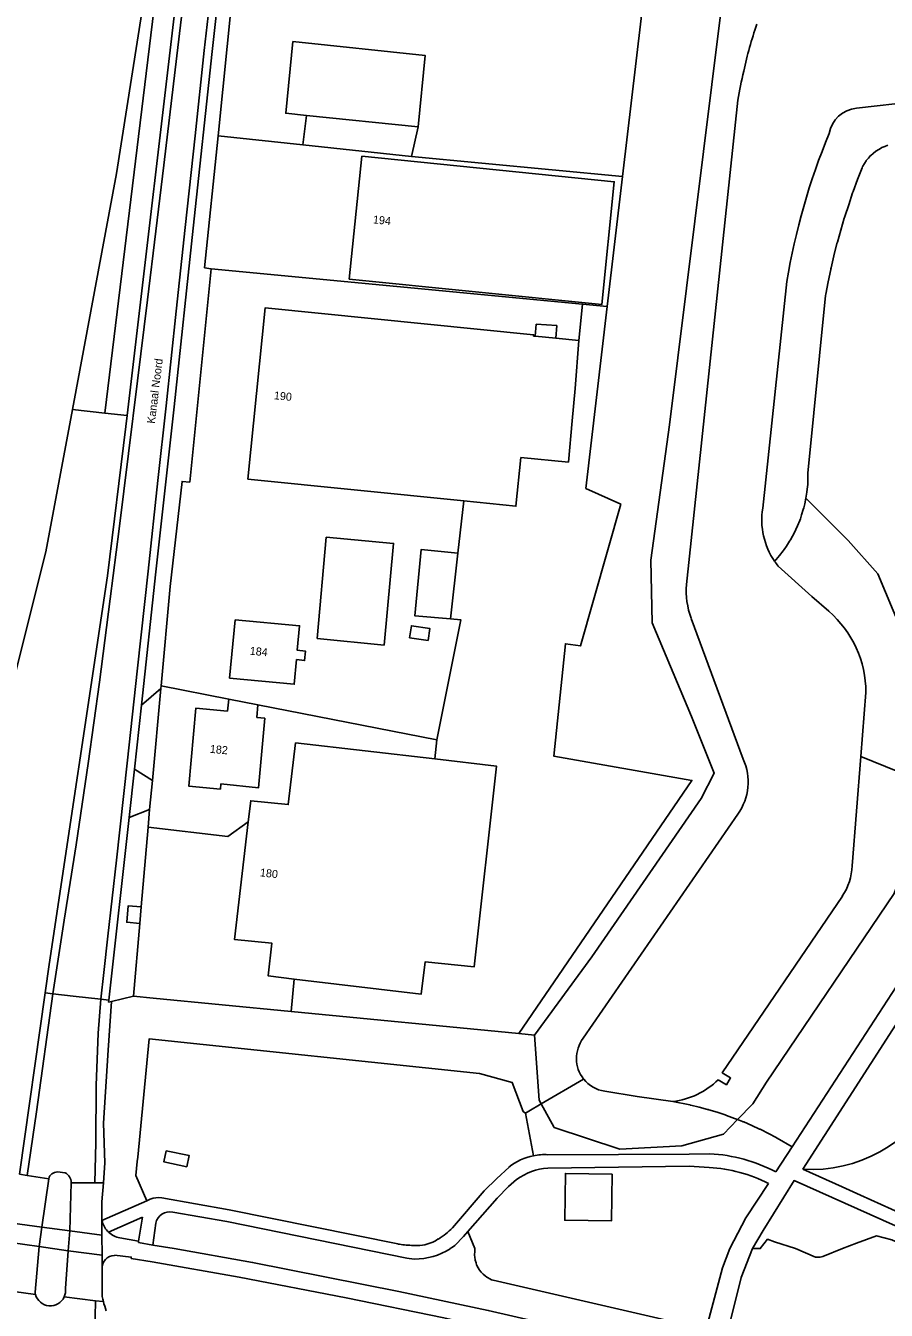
# Model space of a CAD drawing. Extents: x 194485 to 197793, y 468269 to 470822.
# Drawn here: x 195058.2 to 195187.3, y 470490.8 to 470683.4 of the extents above; entities that cross this region are included whole.
import ezdxf

# ---------------------------------------------------------------- set-up
doc = ezdxf.new("R2010")
doc.units = 0
for name, color, linetype in [('BGT grensvlak begroeid terreindeel', 7, 'Continuous'), ('BGT grensvlak begroeid terreindeel LR', 7, 'Continuous'), ('BGT grensvlak gebouwinstallatie plus 1', 7, 'Continuous'), ('BGT grensvlak onbegroeid terreindeel', 7, 'Continuous'), ('BGT grensvlak onbegroeid terreindeel LR', 7, 'Continuous'), ('BGT grensvlak ondersteunend waterdeel LR', 7, 'Continuous'), ('BGT grensvlak ondersteunend wegdeel', 7, 'Continuous'), ('BGT grensvlak overig bouwwerk', 7, 'Continuous'), ('BGT grensvlak overig bouwwerk uitbreiding populatie', 7, 'Continuous'), ('BGT grensvlak pand op maaiveld', 7, 'Continuous'), ('BGT grensvlak pand op maaiveld LR', 7, 'Continuous'), ('BGT grensvlak vegetatieobject', 7, 'Continuous'), ('BGT grensvlak waterdeel', 7, 'Continuous'), ('BGT grensvlak wegdeel', 7, 'Continuous'), ('BGT lijnelement scheiding hek', 7, 'Continuous'), ('BGT tekst huisnummerreeks', 7, 'Continuous'), ('BGT tekst openbare ruimte label weg', 7, 'Continuous')]:
    doc.layers.add(name, color=color, linetype=linetype)

msp = doc.modelspace()

# ---------------------------------------------------------------- linework, layer by layer
at = {"layer": 'BGT grensvlak begroeid terreindeel'}
msp.add_line((195132.19, 470532.25), (195098.03, 470535.54), dxfattribs=at)
for points in [[(195134.53, 470532.02), (195143.14, 470543.73), (195159.54, 470567.5), (195161.49, 470571.29), (195158.05, 470579.77), (195152.18, 470593.85), (195151.95, 470603.23), (195154.76, 470623.54), (195163.69, 470695.09), (195167.39, 470709.31), (195168.87, 470710.47)], [(195187.5, 470665.44), (195187.05, 470665.26), (195186.61, 470665.08), (195186.58, 470665.07), (195186.56, 470665.06), (195186.15, 470664.81), (195185.73, 470664.56), (195185.71, 470664.55), (195185.69, 470664.53), (195185.32, 470664.22), (195184.95, 470663.91), (195184.93, 470663.9), (195184.92, 470663.88), (195184.6, 470663.51), (195184.28, 470663.15), (195184.27, 470663.13), (195184.25, 470663.11), (195184, 470662.7), (195183.74, 470662.29), (195183.71, 470662.25), (195183.64, 470662.04), (195182.97, 470660.28), (195182.31, 470658.51), (195182.27, 470658.41), (195182.23, 470658.3), (195181.64, 470656.52), (195181.05, 470654.73), (195181.01, 470654.62), (195180.98, 470654.52), (195180.46, 470652.71), (195179.94, 470650.9), (195179.91, 470650.79), (195179.88, 470650.68), (195179.43, 470648.86), (195178.99, 470647.03), (195178.96, 470646.92), (195178.94, 470646.81), (195178.56, 470644.96), (195178.19, 470643.12), (195178.15, 470642.9), (195175.53, 470616.27), (195175.5, 470615.14), (195175.49, 470614.53), (195175.45, 470614.27), (195175.35, 470613.4), (195175.28, 470612.8), (195175.22, 470612.54)], [(195145.43, 470641.26), (195142.23, 470613.99), (195147.45, 470611.64), (195141.43, 470590.38), (195139.16, 470590.7), (195137.45, 470573.82), (195158.12, 470570.21), (195132.19, 470532.25)], [(195190.88, 470570.79), (195190.64, 470579.37), (195189.46, 470592.95), (195186, 470601.19), (195181.54, 470606.18), (195175.22, 470612.54)], [(195164.99, 470519.36), (195167.29, 470521.73), (195169.32, 470524.98), (195188.48, 470553.25), (195191.17, 470560.57), (195190.88, 470570.79)], [(195076.39, 470507.17), (195074.76, 470510.95), (195074.97, 470513.08), (195075.04, 470513.74), (195076.76, 470531.46), (195126.3, 470526.25), (195131.2, 470524.92), (195132.83, 470520.55), (195133.2, 470520.32)], [(195135.55, 470521.7), (195135.23, 470522.28), (195134.53, 470532.02)], [(195135.55, 470521.7), (195133.66, 470520.59), (195133.2, 470520.32)], [(195135.55, 470521.7), (195137.49, 470518.17), (195147.32, 470514.93), (195156.64, 470515.42), (195162.88, 470517.19), (195164.99, 470519.36)], [(195164.99, 470519.36), (195165.74, 470519.07), (195165.83, 470519.04), (195165.92, 470519), (195167.1, 470518.47), (195168.28, 470517.94), (195168.37, 470517.9), (195168.45, 470517.86), (195169.6, 470517.27), (195170.75, 470516.67), (195170.83, 470516.63), (195170.92, 470516.58), (195173.14, 470515.26)], [(195124.52, 470502.57), (195125.6, 470500), (195125.57, 470499.48), (195125.54, 470499.19), (195125.55, 470499.07), (195125.59, 470498.67), (195125.61, 470498.38), (195125.65, 470498.27), (195125.76, 470497.88), (195125.84, 470497.6), (195125.9, 470497.5), (195126.09, 470497.14), (195126.22, 470496.89), (195126.3, 470496.79), (195126.55, 470496.48), (195126.73, 470496.26), (195126.83, 470496.18), (195127.14, 470495.92), (195127.36, 470495.74), (195127.47, 470495.68), (195127.82, 470495.49), (195128.07, 470495.35), (195128.27, 470495.28), (195128.31, 470495.26), (195160.17, 470487.92)], [(195195.2, 470498), (195191.02, 470500), (195188.11, 470501.33), (195185.83, 470501.91), (195182.83, 470500.8), (195180.7, 470500), (195177.77, 470498.84), (195177.34, 470498.72), (195177.28, 470498.72), (195177, 470498.71), (195176.72, 470498.73), (195176.66, 470498.73), (195173.68, 470500), (195170.5, 470501.02), (195169.47, 470501.4), (195168.37, 470500), (195167.2, 470500)]]:
    msp.add_lwpolyline(points, dxfattribs=at)
msp.add_arc((195176.08, 470532.91), 21.04, 266.4669, 331.7046, dxfattribs=at)
at = {"layer": 'BGT grensvlak begroeid terreindeel LR'}
for p, q in [((195070.12, 470625.27), (195065.26, 470625.79)), ((195134.53, 470532.02), (195132.19, 470532.25)), ((195133.2, 470520.32), (195134.37, 470513.94))]:
    msp.add_line(p, q, dxfattribs=at)
at = {"layer": 'BGT grensvlak gebouwinstallatie plus 1'}
for p, q in [((195134.62, 470636.79), (195134.76, 470638.63)), ((195134.76, 470638.63), (195137.86, 470638.39)), ((195137.86, 470638.39), (195137.72, 470636.5))]:
    msp.add_line(p, q, dxfattribs=at)
at = {"layer": 'BGT grensvlak onbegroeid terreindeel'}
for p, q in [((195089.16, 470687.24), (195087.08, 470666.83)), ((195087.08, 470666.83), (195085.07, 470647.03)), ((195147.73, 470660.73), (195145.43, 470641.26)), ((195086.06, 470646.91), (195085.07, 470647.03)), ((195141.2, 470636.18), (195141.72, 470641.61)), ((195141.72, 470641.61), (195145.43, 470641.26)), ((195123.92, 470612.1), (195123.04, 470604.26)), ((195079.91, 470599.28), (195078.56, 470584.38)), ((195078.56, 470584.38), (195078.52, 470583.99)), ((195078.56, 470584.38), (195088.69, 470582.4)), ((195077.24, 470570.17), (195078.52, 470583.99)), ((195119.91, 470576.31), (195093.07, 470581.54)), ((195119.91, 470576.31), (195119.59, 470573.42)), ((195076.82, 470565.82), (195076.59, 470563.19)), ((195076.59, 470563.19), (195075.55, 470551.26)), ((195075.55, 470551.26), (195075.34, 470548.77)), ((195075.34, 470548.77), (195074.39, 470537.87)), ((195098.51, 470540.43), (195098.03, 470535.54))]:
    msp.add_line(p, q, dxfattribs=at)
for points in [[(195147.73, 470660.73), (195153.86, 470712.82), (195153.87, 470714.19), (195153.61, 470715.54), (195152.62, 470717.57), (195151.59, 470718.61)], [(195086.06, 470646.91), (195082.85, 470614.92), (195081.68, 470615.02), (195079.91, 470599.28)], [(195119.91, 470576.31), (195123.47, 470594.29), (195121.94, 470594.42)], [(195076.59, 470563.19), (195088.56, 470561.79), (195091.61, 470563.97)], [(195098.03, 470535.54), (195077.35, 470537.54), (195074.39, 470537.87)]]:
    msp.add_lwpolyline(points, dxfattribs=at)
at = {"layer": 'BGT grensvlak onbegroeid terreindeel LR'}
for p, q in [((195087.08, 470666.83), (195099.79, 470665.47)), ((195116.1, 470663.74), (195147.73, 470660.73)), ((195086.06, 470646.91), (195141.72, 470641.61))]:
    msp.add_line(p, q, dxfattribs=at)
at = {"layer": 'BGT grensvlak ondersteunend waterdeel LR'}
for p, q in [((195190.88, 470570.79), (195183.45, 470573.79)), ((195135.55, 470521.7), (195141.9, 470525.43))]:
    msp.add_line(p, q, dxfattribs=at)
for points in [[(195170.52, 470603.05), (195171.25, 470603.92), (195171.79, 470604.6), (195171.96, 470604.81), (195172.29, 470605.32), (195172.77, 470606.05), (195172.91, 470606.27), (195173.19, 470606.81), (195173.6, 470607.58), (195173.73, 470607.81), (195173.96, 470608.38), (195174.29, 470609.18), (195174.39, 470609.42), (195174.58, 470610.01), (195174.83, 470610.84), (195174.91, 470611.09), (195175.04, 470611.68), (195175.22, 470612.54)], [(195155.26, 470522.04), (195157.8, 470521.55), (195157.89, 470521.53), (195157.99, 470521.51), (195159.24, 470521.2), (195160.49, 470520.88), (195160.58, 470520.85), (195160.68, 470520.83), (195161.91, 470520.44), (195163.14, 470520.05), (195163.23, 470520.02), (195163.33, 470519.99), (195164.53, 470519.53), (195164.99, 470519.36)]]:
    msp.add_lwpolyline(points, dxfattribs=at)
at = {"layer": 'BGT grensvlak ondersteunend wegdeel'}
for p, q in [((195075.61, 470581.5), (195078.52, 470583.99)), ((195071.11, 470537.07), (195074.39, 470537.87))]:
    msp.add_line(p, q, dxfattribs=at)
msp.add_lwpolyline([(195075.55, 470551.26), (195073.62, 470551.42), (195073.4, 470548.93), (195075.34, 470548.77)], dxfattribs=at)
at = {"layer": 'BGT grensvlak overig bouwwerk'}
msp.add_lwpolyline([(195079.32, 470514.68), (195082.74, 470513.97), (195082.4, 470512.29), (195078.97, 470513), (195079.32, 470514.68)], dxfattribs=at)
at = {"layer": 'BGT grensvlak overig bouwwerk uitbreiding populatie'}
msp.add_lwpolyline([(195118.6, 470591.18), (195115.8, 470591.59), (195116.07, 470593.38), (195118.86, 470592.97), (195118.6, 470591.18)], dxfattribs=at)
at = {"layer": 'BGT grensvlak pand op maaiveld'}
for p, q in [((195099.79, 470665.47), (195100.33, 470669.91)), ((195117.07, 470668.17), (195116.1, 470663.74)), ((195116.1, 470663.74), (195099.79, 470665.47)), ((195134.62, 470636.79), (195134.36, 470636.81)), ((195137.72, 470636.5), (195134.62, 470636.79)), ((195141.2, 470636.18), (195137.72, 470636.5)), ((195140.63, 470628.95), (195141.2, 470636.18)), ((195140.2, 470624.12), (195140.63, 470628.95)), ((195139.62, 470617.94), (195140.2, 470624.12)), ((195132.49, 470618.6), (195139.62, 470617.94)), ((195123.04, 470604.26), (195121.94, 470594.42)), ((195088.48, 470580.61), (195088.69, 470582.4)), ((195088.69, 470582.4), (195093.07, 470581.54)), ((195093.07, 470581.54), (195092.88, 470579.64))]:
    msp.add_line(p, q, dxfattribs=at)
for points in [[(195117.07, 470668.17), (195118.15, 470678.87), (195098.31, 470680.98), (195097.22, 470670.24), (195100.33, 470669.91)], [(195108.64, 470663.82), (195106.76, 470645.37), (195144.6, 470641.54), (195146.49, 470659.95), (195108.64, 470663.82)], [(195123.92, 470612.1), (195091.55, 470615.38), (195094.15, 470641.07), (195134.38, 470637.02), (195134.36, 470636.81)], [(195132.49, 470618.6), (195131.74, 470611.31), (195123.92, 470612.1)], [(195103.31, 470606.66), (195113.4, 470605.73), (195111.98, 470590.5), (195101.95, 470591.49), (195103.31, 470606.66)], [(195121.94, 470594.42), (195116.61, 470594.86), (195117.54, 470604.84), (195123.04, 470604.26)], [(195089.63, 470594.27), (195088.82, 470585.55), (195098.5, 470584.62), (195098.86, 470588.32), (195100.05, 470588.18), (195100.17, 470589.6), (195098.95, 470589.72), (195099.31, 470593.39), (195089.63, 470594.27)], [(195092.88, 470579.64), (195094.08, 470579.53), (195093.16, 470569.11), (195087.51, 470569.67), (195087.43, 470568.9), (195082.71, 470569.32), (195083.77, 470581.04), (195088.48, 470580.61)], [(195119.59, 470573.42), (195098.7, 470575.82), (195097.61, 470566.58), (195091.98, 470567.15), (195091.61, 470563.97)], [(195119.59, 470573.42), (195128.82, 470572.36), (195125.46, 470542.23), (195118.13, 470543), (195117.54, 470538.18), (195098.51, 470540.43)], [(195098.51, 470540.43), (195094.61, 470540.9), (195095.15, 470545.79), (195089.56, 470546.33), (195091.61, 470563.97)]]:
    msp.add_lwpolyline(points, dxfattribs=at)
at = {"layer": 'BGT grensvlak pand op maaiveld LR'}
msp.add_line((195117.07, 470668.17), (195100.33, 470669.91), dxfattribs=at)
at = {"layer": 'BGT grensvlak vegetatieobject'}
for p, q in [((195094.1, 470822.29), (195070.12, 470625.27)), ((195070.12, 470625.27), (195073.43, 470624.91))]:
    msp.add_line(p, q, dxfattribs=at)
at = {"layer": 'BGT grensvlak waterdeel'}
for p, q in [((195165.01, 470672.17), (195157.3, 470599.58)), ((195196.15, 470672.49), (195182.81, 470671)), ((195172.36, 470644.99), (195168.76, 470611.01)), ((195158.02, 470594.5), (195165.82, 470573.4)), ((195184.22, 470583.4), (195183.45, 470573.79)), ((195183.45, 470573.79), (195182.14, 470557.4)), ((195165.02, 470565.14), (195141.84, 470531.54))]:
    msp.add_line(p, q, dxfattribs=at)
for points in [[(195065.26, 470625.79), (195071.88, 470661.19), (195078.75, 470705.09), (195088.31, 470786.06), (195089.82, 470800.94), (195090.58, 470811.6), (195091.71, 470822.29)], [(195065.26, 470625.79), (195071.88, 470661.19), (195078.75, 470705.09), (195088.31, 470786.06), (195089.82, 470800.94), (195090.58, 470811.6), (195091.71, 470822.29)], [(195024.13, 470480.57), (195031.89, 470500), (195038.61, 470517.65), (195043.44, 470533.43), (195061.28, 470604.49), (195065.26, 470625.79)], [(195024.13, 470480.57), (195031.89, 470500), (195038.61, 470517.65), (195043.44, 470533.43), (195061.28, 470604.49), (195065.26, 470625.79)], [(195171.07, 470602.33), (195176.1, 470597.78), (195178.66, 470595.56)], [(195180.69, 470552.87), (195162.68, 470526.37), (195163.92, 470525.61), (195163.3, 470524.57), (195162.08, 470525.33)], [(195145.05, 470523.6), (195149.9, 470522.8), (195155.26, 470522.04)]]:
    msp.add_lwpolyline(points, dxfattribs=at)
for centre, radius, start, end in [((195223.07, 470664.47), 58.42, 160.9101, 168.0745), ((195214.25, 470664.36), 49.85, 165.8567, 170.9899), ((195183.33, 470666.33), 4.7, 96.3768, 169.5267), ((195270.48, 470628.89), 99.43, 157.3507, 170.6855), ((195179.37, 470609.19), 10.76, 170.2498, 214.7758), ((195179.22, 470609.08), 10.58, 214.7596, 219.6412), ((195169.4, 470598.71), 12.13, 175.8751, 200.284), ((195168.16, 470583.4), 16.06, 359.9881, 49.1948), ((195158.35, 470569.96), 8.22, 324.1581, 24.7655), ((195173.71, 470557.61), 8.43, 325.8193, 358.583), ((195145.79, 470528.52), 4.97, 142.6225, 218.5019), ((195145.8, 470528.53), 4.98, 218.4855, 261.3688), ((195153.74, 470533.92), 11.97, 277.2857, 314.1306)]:
    msp.add_arc(centre, radius, start, end, dxfattribs=at)
at = {"layer": 'BGT grensvlak wegdeel'}
for p, q in [((195075.61, 470581.5), (195074.54, 470571.9)), ((195074.54, 470571.9), (195073.76, 470564.66)), ((195077.24, 470570.17), (195074.54, 470571.9)), ((195077.24, 470570.17), (195076.82, 470565.82)), ((195076.82, 470565.82), (195073.76, 470564.66)), ((195073.76, 470564.66), (195070.71, 470537.26)), ((195173.14, 470515.26), (195191.35, 470543.23)), ((195061.15, 470538.34), (195057.3, 470511.15)), ((195062.33, 470538.21), (195061.15, 470538.34)), ((195070.71, 470537.26), (195069.51, 470537.39)), ((195070.71, 470537.26), (195070.67, 470536.96)), ((195070.67, 470536.96), (195071.11, 470537.07)), ((195170.7, 470511.52), (195173.14, 470515.26)), ((195057.3, 470511.15), (195058.45, 470510.97)), ((195058.45, 470510.97), (195061.69, 470510.48)), ((195063.02, 470511.5), (195064.15, 470511.36)), ((195180.65, 470509.25), (195174.78, 470511.91)), ((195061.69, 470510.48), (195060.68, 470503.22)), ((195064.88, 470502.68), (195065.07, 470509.89)), ((195065.07, 470509.89), (195068.63, 470509.89)), ((195068.63, 470509.89), (195069.9, 470509.89)), ((195069.68, 470507.04), (195069.9, 470509.89)), ((195183.42, 470508), (195180.65, 470509.25)), ((195069.68, 470504.22), (195076.39, 470507.17)), ((195076.39, 470507.17), (195076.92, 470507.41)), ((195060.68, 470503.22), (195056.28, 470503.83)), ((195069.68, 470502.04), (195069.68, 470504.22)), ((195070.67, 470502.47), (195075.73, 470504.7)), ((195075.17, 470501.14), (195075.73, 470504.7)), ((195077.74, 470503.82), (195077.32, 470500.53)), ((195060.26, 470500.3), (195060.68, 470503.22)), ((195060.68, 470503.22), (195064.88, 470502.68)), ((195064.62, 470499.65), (195064.88, 470502.68)), ((195064.88, 470502.68), (195069.68, 470502.04)), ((195069.69, 470499.01), (195069.68, 470502.04)), ((195072.34, 470501.6), (195075.17, 470501.14)), ((195060.26, 470500.3), (195055.95, 470500.93)), ((195060.26, 470500.3), (195059.65, 470493.47)), ((195064.62, 470499.65), (195060.26, 470500.3)), ((195064.21, 470494.01), (195064.62, 470499.65)), ((195064.62, 470499.65), (195069.69, 470499.01)), ((195075.14, 470500.9), (195075.17, 470501.14)), ((195077.32, 470500.53), (195075.14, 470500.9)), ((195080.49, 470500), (195077.32, 470500.53)), ((195069.69, 470497.24), (195069.69, 470499.01)), ((195115.38, 470498.59), (195116.51, 470498.43)), ((195069.7, 470492.85), (195069.69, 470497.24)), ((195056.46, 470493.58), (195059.71, 470493.14)), ((195064.02, 470492.76), (195068.7, 470492.2)), ((195068.7, 470492.2), (195069.88, 470492.06))]:
    msp.add_line(p, q, dxfattribs=at)
for points in [[(195085.8, 470720.12), (195085.14, 470714.81), (195083.69, 470702.46), (195082.23, 470690.17), (195080.66, 470676.72), (195078.93, 470662.44), (195077.73, 470652.53), (195076.48, 470642.25), (195075.02, 470630.1), (195073.65, 470619.21), (195072.24, 470607.94), (195070.93, 470597.45), (195069.31, 470584.95), (195067.61, 470572.76), (195065.82, 470560.53), (195064.03, 470549.27), (195062.33, 470538.21)], [(195089.42, 470719.8), (195088.73, 470713.52), (195087.63, 470703.47), (195086.34, 470691.38), (195085, 470679.62), (195083.66, 470666.84), (195082.17, 470653.12), (195080.81, 470640.54), (195079.3, 470626.36), (195078.06, 470615.15), (195076.58, 470601.6), (195075.01, 470587.02), (195073.43, 470572.81), (195071.86, 470558.25), (195070.57, 470546.85), (195069.96, 470541.4), (195069.51, 470537.39)], [(195084.45, 470720.24), (195081.48, 470693.32), (195073.43, 470624.91)], [(195090.62, 470719.69), (195089.93, 470713.39), (195086.19, 470679.49), (195083.36, 470652.99), (195080.49, 470626.23), (195077.77, 470601.47), (195075.61, 470581.5)], [(195073.43, 470624.91), (195073.24, 470623.28), (195070.53, 470600.89), (195061.75, 470542.58), (195061.15, 470538.34)], [(195174.78, 470511.91), (195195.17, 470543.59), (195195.94, 470543.2)], [(195062.33, 470538.21), (195059.84, 470520.49), (195058.45, 470510.97)], [(195069.51, 470537.39), (195065.35, 470537.86), (195062.33, 470538.21)], [(195069.51, 470537.39), (195069.13, 470532.31), (195068.83, 470524.46), (195068.74, 470515.93), (195068.63, 470509.89)], [(195071.11, 470537.07), (195070.62, 470529.74), (195069.9, 470518.83), (195070.13, 470512.89), (195069.9, 470509.89)], [(195136.53, 470514.09), (195157.71, 470514.17), (195160.84, 470514.23)], [(195122.24, 470503.14), (195126.97, 470508.65), (195128.86, 470510.54), (195130.71, 470512.24)], [(195136.53, 470512.07), (195157.73, 470512.35), (195160.72, 470512.18)], [(195131.84, 470510.36), (195130.64, 470509.34), (195128.93, 470507.58), (195124.52, 470502.57)], [(195163.81, 470500), (195166.2, 470504.63), (195169.62, 470509.76)], [(195196.26, 470500), (195173.46, 470510.21), (195168.79, 470502.74), (195167.2, 470500)], [(195114.02, 470500.7), (195088.73, 470505.83), (195078.65, 470507.61)], [(195200.7, 470500), (195199.94, 470500.41), (195197.33, 470501.71), (195183.42, 470508)], [(195069.68, 470504.22), (195069.68, 470505.98), (195069.68, 470507.04)], [(195115.38, 470498.59), (195088.4, 470504.06), (195080.3, 470505.49)], [(195124.52, 470502.57), (195123.88, 470501.84), (195122.59, 470500.49), (195122.25, 470500.24), (195121.89, 470500)], [(195153.45, 470484.78), (195127.59, 470490.74), (195114.18, 470493.6), (195092.25, 470497.95), (195080.49, 470500)], [(195163.81, 470500), (195162.73, 470497.12), (195160.54, 470488.86)], [(195167.2, 470500), (195165.51, 470495.7), (195163.5, 470487.62)], [(195071.54, 470499.01), (195074.07, 470498.73), (195074.05, 470498.54)], [(195122.5, 470489.29), (195120.91, 470489.65), (195106.28, 470492.61), (195090.24, 470495.72), (195077.18, 470498.02), (195074.05, 470498.54)], [(195050.58, 470423.31), (195052.56, 470429.18), (195054.81, 470436.16), (195058.04, 470446.37), (195058.13, 470446.6), (195060.86, 470455.24), (195063.72, 470464.43), (195065.01, 470469.16), (195066.91, 470476.18), (195067.74, 470479.93), (195068.22, 470482.97), (195068.46, 470485.65), (195068.66, 470489.78), (195068.7, 470492.2)]]:
    msp.add_lwpolyline(points, dxfattribs=at)
for centre, radius, start, end in [((195136.05, 470505.49), 8.61, 101.2341, 128.3835), ((195136.05, 470505.49), 8.61, 86.8155, 101.2082), ((195159.45, 470489.91), 24.36, 62.4895, 86.7351), ((195063.01, 470510.15), 1.35, 89.5951, 165.8058), ((195063.45, 470509.91), 1.61, 359.473, 64.3273), ((195137.07, 470503.3), 8.79, 93.5391, 126.5584), ((195159.45, 470489.91), 22.31, 62.8838, 86.7346), ((195078.13, 470504.66), 3, 79.9389, 113.7492), ((195079.88, 470503.33), 2.2, 79.0863, 167.2454), ((195073.02, 470504.95), 3.42, 192.3903, 222.661), ((195072.85, 470504.79), 3.18, 222.563, 226.7383), ((195073.03, 470504.96), 3.43, 226.5917, 258.3967), ((195116.97, 470506.03), 5.55, 278.1489, 304.4508), ((195114.25, 470511.06), 11.26, 301.3715, 315.2645), ((195117.37, 470523.25), 22.8, 261.557, 266.7746), ((195116.59, 470512.14), 11.67, 267.5335, 275.7553), ((195116.55, 470508.34), 9.91, 269.7686, 302.6497), ((195071.61, 470497.08), 1.93, 137.4953, 175.1509), ((195071.61, 470497.08), 1.92, 91.9746, 137.5058), ((195061.94, 470493.71), 2.28, 335.3749, 7.3338), ((195061.84, 470493.7), 2.2, 185.9848, 194.6862), ((195061.93, 470493.71), 2.29, 194.5413, 335.4538), ((195084.34, 470495.91), 14.96, 191.8175, 194.915), ((195085.23, 470496.1), 15.87, 194.7433, 200.0577)]:
    msp.add_arc(centre, radius, start, end, dxfattribs=at)
at = {"layer": 'BGT lijnelement scheiding hek'}
msp.add_lwpolyline([(195146.17, 470511.15), (195139.17, 470511.27), (195139.06, 470504.27), (195146.06, 470504.15), (195146.17, 470511.15)], dxfattribs=at)

# ---------------------------------------------------------------- texts
at = {"layer": 'BGT tekst huisnummerreeks'}
for s, rotation, p in [('194', 354.2, (195110.27, 470653.73)), ('190', 354.2, (195095.42, 470627.36)), ('184', 354.6, (195091.8, 470589.06)), ('182', 354.8, (195085.82, 470574.35)), ('180', 353.4, (195093.32, 470555.84))]:
    msp.add_text(s, height=1.2, rotation=rotation, dxfattribs=at).set_placement(p)
at = {"layer": 'BGT tekst openbare ruimte label weg'}
msp.add_text('Kanaal Noord', height=1.2, rotation=83, dxfattribs=at).set_placement((195077.61, 470623.64))

doc.saveas('drawing.dxf')
